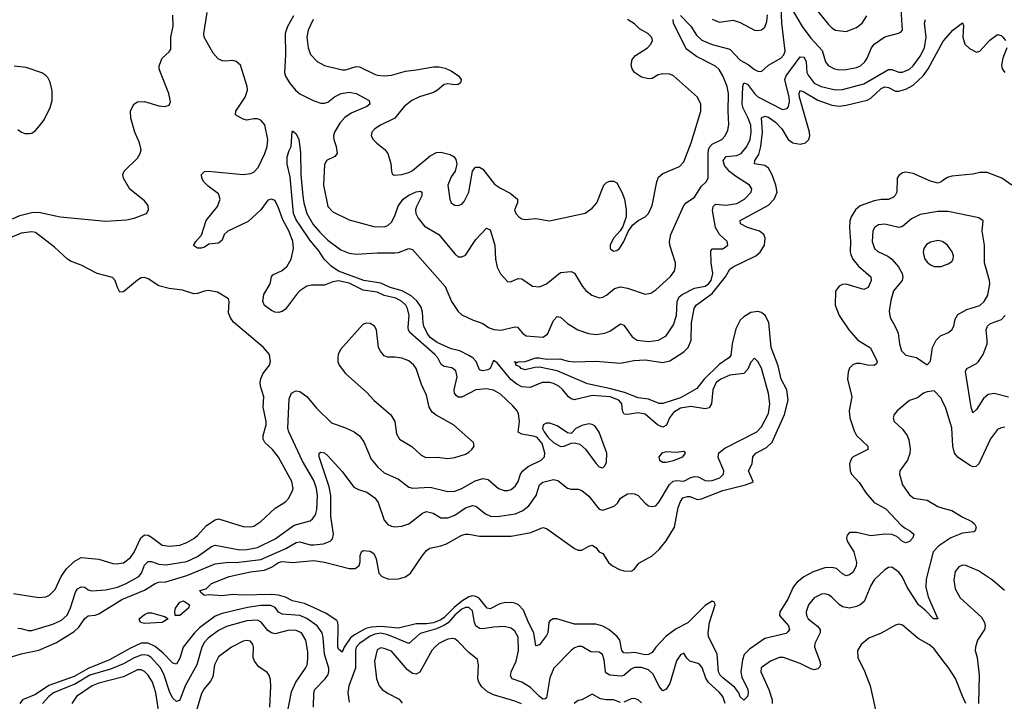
# Model space of a CAD drawing. Header units: inches. Extents: x 1682530 to 1839546, y 640742 to 791647.
# Tile 691 of 923: x 1804761 to 1810348, y 675262 to 679129. Entities that reach past the tile are written whole.
import ezdxf

# ---------------------------------------------------------------- set-up
doc = ezdxf.new("R2010")
doc.units = ezdxf.units.IN
doc.header["$MEASUREMENT"] = 0
doc.layers.add('B8607', color=7, linetype='Continuous')
doc.layers.add('B8617', color=7, linetype='Continuous')

msp = doc.modelspace()

# ---------------------------------------------------------------- linework, layer by layer
at = {"layer": 'B8607', "color": 5}
for points, elevation in [([(1808510, 679152.7), (1808570, 679091.3), (1808601.8, 679041.8), (1808632.4, 679012.4), (1808690, 678987.3), (1808790, 678961.3), (1808850, 678899.5), (1808894.6, 678874.6), (1808930, 678847.1), (1808950, 678836.9), (1808970, 678834.3), (1809009.4, 678870.6), (1809079.8, 678910), (1809096.9, 678930), (1809104.5, 678950), (1809085.3, 679110), (1809080.9, 679199.1)], 460), ([(1809152.7, 679172.7), (1809201.8, 679090), (1809250, 679023.8), (1809314.9, 678954.9), (1809333.4, 678890), (1809349.2, 678869.2), (1809384.9, 678850), (1809410, 678845.1), (1809450, 678846), (1809510, 678856.8), (1809532.4, 678867.6), (1809556.8, 678890), (1809569.8, 678910), (1809594, 678970), (1809609.9, 678990.1), (1809670, 679031.8), (1809748.3, 679051.7), (1809761.2, 679058.8), (1809769.5, 679070), (1809763.4, 679190)], 460), ([(1809247.3, 679230), (1809350, 679100.9), (1809370, 679082), (1809390.2, 679070.2), (1809450, 679062.4), (1809510, 679084.7), (1809542.2, 679110), (1809568.7, 679150)], 480), ([(1804510, 675451.8), (1804770, 675532.3), (1804870, 675552.5), (1804970, 675596.8), (1805070, 675657.4), (1805097.3, 675682.7), (1805130, 675732.9), (1805150, 675747.1), (1805190, 675751.8), (1805210, 675758.9), (1805340.2, 675839.8), (1805470, 675892.8), (1805530, 675931.5), (1805550, 675938.5), (1805590, 675940.3), (1805710, 675975.3), (1805870, 676043), (1805948, 676052), (1805990, 676050.4), (1806130, 676066.3), (1806271.7, 676128.3), (1806330, 676162.6), (1806350, 676167.9), (1806410, 676150.6), (1806430.4, 676149.6), (1806484.8, 676155.2), (1806522, 676170), (1806535.2, 676184.8), (1806541.6, 676210), (1806526.5, 676310), (1806526.5, 676430), (1806518.1, 676478.1), (1806461.1, 676650), (1806459.5, 676670), (1806470, 676676), (1806490, 676671.2), (1806510, 676654.3), (1806590, 676566), (1806657.7, 676477.7), (1806683.5, 676463.5), (1806730, 676448.1), (1806776.7, 676416.7), (1806794.4, 676390), (1806829.6, 676289.6), (1806850, 676265.2), (1806870, 676255.5), (1806890, 676252.7), (1806930, 676255.5), (1806970, 676269.2), (1807046.9, 676330), (1807070, 676339.7), (1807106.4, 676330), (1807150, 676303.2), (1807190, 676302.5), (1807230, 676319), (1807290, 676360.1), (1807330, 676373.9), (1807350, 676368.6), (1807405, 676325), (1807433, 676313), (1807470, 676310.1), (1807574.2, 676325.8), (1807616.2, 676343.8), (1807650, 676371.8), (1807691, 676430), (1807710, 676491.2), (1807730, 676504.8), (1807790, 676520.2), (1807814.3, 676514.3), (1807870, 676471.6), (1807890, 676466), (1807930, 676465.8), (1807950, 676458.8), (1807990, 676426.7), (1808050, 676352.1), (1808070, 676346.5), (1808135.1, 676370), (1808153.8, 676386.2), (1808170, 676414.6), (1808210, 676438.3), (1808230, 676442), (1808250, 676439.5), (1808270, 676430.4), (1808310, 676386), (1808330, 676371), (1808350, 676367.3), (1808370, 676371), (1808390, 676394), (1808447.5, 676492.5), (1808469.2, 676510.8), (1808490, 676514.1), (1808530, 676511.1), (1808570, 676532.5), (1808590, 676537.7), (1808610, 676534.8), (1808650, 676515), (1808670, 676512.2), (1808690, 676514.6), (1808732.9, 676530), (1808754.4, 676550), (1808757, 676570), (1808725.2, 676645.2), (1808729, 676671), (1808761.5, 676698.5), (1808944.5, 676790), (1808970, 676818.5), (1809010, 676894.4), (1809017.9, 676950), (1809010, 677009.3), (1808970, 677151.5), (1808950, 677189.7), (1808930, 677209.5), (1808910, 677186.6), (1808893.3, 677146.7), (1808870, 677122.4), (1808790, 677113.1), (1808739, 677090), (1808713.2, 677070), (1808695, 677030), (1808686.6, 676950), (1808672.8, 676927.2), (1808650, 676920.9), (1808570, 676935), (1808510, 676925.6), (1808470, 676900.6), (1808448.7, 676871.3), (1808431.7, 676828.3), (1808410, 676817.5), (1808379.8, 676830), (1808310, 676890.5), (1808270, 676899.3), (1808210, 676889.8), (1808191.8, 676891.8), (1808182.2, 676910), (1808177.2, 676950), (1808170, 676959.4), (1808160.2, 676970), (1808110.7, 676989.3), (1808010, 676996.4), (1807910, 676973.2), (1807890, 676979), (1807875.3, 676990), (1807843.8, 677030), (1807820.3, 677050), (1807790, 677066), (1807770, 677070.8), (1807726, 677070), (1807658, 677042), (1807610, 677047), (1807581.1, 677061.1), (1807547.4, 677087.4), (1807470, 677182.6), (1807450, 677196), (1807430.3, 677150), (1807418.1, 677141.9), (1807390, 677136.8), (1807370, 677143.5), (1807350.6, 677190), (1807331.5, 677210), (1807310, 677224), (1807258.1, 677250), (1807210, 677262.4), (1807130, 677296.8), (1807090, 677325.4), (1807072.3, 677350), (1807055.2, 677390), (1807049.9, 677410), (1807046.2, 677470), (1807038.3, 677498.3), (1807014.3, 677534.3), (1806982.5, 677562.5), (1806930.9, 677590.9), (1806863.2, 677610), (1806810, 677634.3), (1806714, 677650), (1806570, 677702.5), (1806528.6, 677730), (1806489.7, 677769.7), (1806458.4, 677818.4), (1806410, 677875.9), (1806350, 677963.2), (1806330, 677993.3), (1806314.4, 678030), (1806296.8, 678236.8), (1806278.4, 678310), (1806279.7, 678350), (1806290, 678386.8), (1806302.4, 678410), (1806306.3, 678493.7), (1806310, 678498), (1806330, 678481), (1806345.5, 678450), (1806355.4, 678375.4), (1806357, 678250), (1806367.4, 678127.4), (1806373.2, 678090), (1806391.1, 678030), (1806427.3, 677967.3), (1806463.3, 677923.3), (1806510, 677877.6), (1806583.5, 677823.5), (1806630, 677804.1), (1806670, 677799), (1806790, 677806), (1806890, 677805.5), (1806911.1, 677808.9), (1806968.7, 677831.3), (1806990, 677826), (1807175.8, 677615.8), (1807212.1, 677530), (1807250, 677474.3), (1807270, 677453.8), (1807330, 677425.5), (1807390, 677405.5), (1807422.1, 677382.1), (1807451.6, 677371.6), (1807493.1, 677366.9), (1807570, 677386.7), (1807585.1, 677385.1), (1807614.9, 677350), (1807635.1, 677335.1), (1807730, 677327.5), (1807755.5, 677344.5), (1807790, 677423.2), (1807810, 677445.8), (1807830, 677442), (1807870, 677406), (1807928.2, 677370), (1807989.3, 677349.3), (1808030, 677343.5), (1808080.9, 677350), (1808110, 677362.9), (1808170, 677403.1), (1808190, 677395.5), (1808235.5, 677330), (1808265.3, 677310), (1808330, 677304.2), (1808386.6, 677310), (1808430, 677334.9), (1808470, 677397.4), (1808488.1, 677450), (1808492.6, 677530), (1808503.1, 677556.9), (1808519.2, 677570), (1808590, 677606.5), (1808650, 677617.5), (1808670, 677630.1), (1808685.4, 677650), (1808694.9, 677690), (1808683.9, 677750), (1808682.3, 677817.7), (1808691.8, 677828.2), (1808750, 677829.2), (1808778.9, 677850), (1808775.4, 677870), (1808731, 677911), (1808709.2, 677949.2), (1808692.8, 678047.2), (1808695.3, 678070), (1808710, 678083), (1808770, 678076.2), (1808830, 678086.6), (1808874.6, 678110), (1808911, 678150), (1808915.4, 678170), (1808902, 678190), (1808821.9, 678241.9), (1808788.6, 678268.6), (1808760.9, 678300.9), (1808751.8, 678330), (1808770, 678352.1), (1808830, 678359.1), (1808854.1, 678370), (1808886.9, 678410), (1808905.6, 678450), (1808911.5, 678490), (1808909, 678530), (1808895.2, 678570), (1808866.1, 678626.1), (1808859.9, 678650), (1808864.2, 678750), (1808869.9, 678770.1), (1808890, 678763.2), (1808930.1, 678710.1), (1808950, 678692), (1809090, 678618.6), (1809115, 678625), (1809123.4, 678636.6), (1809130, 678664.7), (1809127.5, 678690), (1809101.7, 678790), (1809109.3, 678810), (1809190, 678918.2), (1809210, 678916.5), (1809214.1, 678910), (1809222.8, 678890), (1809228.2, 678830), (1809234.1, 678814.1), (1809270, 678768.9), (1809308.5, 678750), (1809390, 678731.6), (1809430, 678732.9), (1809550, 678764.9), (1809690, 678846), (1809710, 678846.8), (1809750, 678830.9), (1809770, 678830.9), (1809810, 678848), (1809830, 678866.2), (1809870, 678921.6), (1809895.2, 678970), (1809904.9, 679030), (1809895.2, 679110), (1809901.4, 679130)], 440), ([(1804720.1, 677999.9), (1804762, 678018), (1804830, 678034.8), (1804870, 678036.3), (1804990, 678010.9), (1805250, 677985.5), (1805366.7, 677993.3), (1805410, 678003.1), (1805481.2, 678030), (1805492.7, 678050), (1805490, 678074), (1805470, 678101.2), (1805386.8, 678166.8), (1805349.7, 678230), (1805346.9, 678250), (1805354.3, 678270), (1805430, 678342.4), (1805444.7, 678370), (1805449.8, 678390), (1805440.7, 678430), (1805414.2, 678490), (1805390.9, 678570), (1805389.9, 678610.1), (1805409.7, 678650), (1805430, 678662.6), (1805470, 678664.9), (1805550, 678641.1), (1805584.5, 678635.5), (1805610, 678644), (1805617.7, 678662.3), (1805608.3, 678710), (1805559.5, 678830), (1805552.7, 678850), (1805552.9, 678867.1), (1805569, 678910), (1805610, 678946), (1805618, 678962), (1805618.4, 679030), (1805631.5, 679091.5), (1805630, 679155.3)], 480), ([(1804750, 675676.9), (1804770, 675675.9), (1804810, 675663.2), (1804830, 675664), (1804950, 675699.5), (1804998.2, 675721.8), (1805030, 675751.3), (1805050, 675792.8), (1805078.5, 675881.5), (1805090, 675899.4), (1805110, 675911.6), (1805130, 675910.2), (1805150, 675895.6), (1805170, 675888.5), (1805250, 675895.4), (1805315.4, 675910), (1805365.8, 675930), (1805436.8, 675970), (1805452.6, 675990), (1805470, 676035.2), (1805490, 676055.5), (1805510, 676055.9), (1805550, 676040.4), (1805590, 676036.6), (1805710, 676055), (1805770, 676083.1), (1805850, 676141), (1805870, 676148.4), (1806010, 676121), (1806050, 676123.6), (1806110, 676135.1), (1806210, 676183.1), (1806318.6, 676261.4), (1806410, 676286.7), (1806423.4, 676296.6), (1806439.2, 676320.8), (1806447.7, 676350), (1806451.9, 676430), (1806445.5, 676470), (1806430, 676515.4), (1806365.2, 676625.2), (1806287.5, 676790), (1806281.9, 676810), (1806290, 676978), (1806304.2, 677010), (1806319.7, 677020.3), (1806330, 677023.7), (1806350, 677019.5), (1806390, 676992.2), (1806445.5, 676925.5), (1806530, 676841.1), (1806610, 676813.8), (1806658.4, 676790), (1806688.6, 676768.6), (1806714.1, 676734.1), (1806755.9, 676635.9), (1806792.8, 676590), (1806830, 676558.6), (1806910, 676522.2), (1806970, 676478), (1806990, 676472), (1807090, 676477), (1807190, 676452.9), (1807230, 676453.5), (1807270, 676468.8), (1807346.4, 676513.6), (1807390, 676525.9), (1807420.1, 676520.1), (1807477.1, 676470), (1807510, 676458.8), (1807530, 676458.2), (1807550, 676464.5), (1807575.3, 676484.7), (1807590, 676508.7), (1807603.7, 676550), (1807615.5, 676570), (1807646.4, 676593.6), (1807720.3, 676630), (1807738.4, 676650), (1807741.1, 676670), (1807725.4, 676725.4), (1807698, 676758), (1807684.5, 676764.5), (1807610, 676777.4), (1807588.8, 676788.8), (1807597.3, 676850), (1807592.2, 676892.2), (1807583.6, 676910), (1807559.1, 676939.1), (1807490, 677005.2), (1807450, 677027.2), (1807410, 677035), (1807350, 677028.5), (1807270, 676986.7), (1807250, 676987.5), (1807237.2, 676997.2), (1807227.5, 677010), (1807225.9, 677030), (1807243.4, 677103.4), (1807236.2, 677136.2), (1807213.7, 677153.7), (1807170, 677161.1), (1807152.3, 677172.3), (1807133, 677210), (1807116.5, 677230), (1806975, 677355), (1806967.4, 677367.4), (1806965, 677385), (1806971.9, 677450), (1806962.5, 677490), (1806951.4, 677510), (1806930, 677529.9), (1806896, 677550), (1806830, 677564), (1806790, 677582.4), (1806710, 677594.2), (1806630, 677635.2), (1806570, 677646.8), (1806537.7, 677642.3), (1806490, 677622.8), (1806417.2, 677622.8), (1806390, 677616.8), (1806351.5, 677590), (1806331.4, 677570), (1806270, 677486.3), (1806250, 677473), (1806230, 677468.2), (1806209.8, 677469.8), (1806190, 677478.7), (1806150, 677508), (1806141.4, 677530), (1806146, 677570), (1806182.9, 677630), (1806190, 677670.6), (1806197.6, 677682.4), (1806250, 677705.4), (1806278.9, 677730), (1806302.3, 677770), (1806315.6, 677830), (1806311.7, 677870), (1806290, 677926.9), (1806254.4, 677994.4), (1806230, 678062), (1806210, 678100.7), (1806204.2, 678104.2), (1806190, 678111.2), (1806170, 678104.2), (1806130.3, 678050), (1806056.7, 677983.3), (1805942, 677930), (1805921, 677910), (1805910, 677878), (1805890, 677862), (1805834.6, 677854.6), (1805810, 677839), (1805790, 677833.2), (1805770, 677833.2), (1805747.5, 677847.5), (1805760.9, 677870), (1805793.3, 677906.7), (1805819.2, 677990), (1805884.5, 678070), (1805899.3, 678110), (1805890, 678141.6), (1805830, 678184), (1805806, 678210), (1805794.5, 678230), (1805792.7, 678250), (1805810, 678267.3), (1805829.7, 678270.3), (1806030, 678251.1), (1806070, 678255.6), (1806090, 678264.7), (1806114.5, 678290), (1806151.2, 678370), (1806164.8, 678410), (1806169.8, 678450), (1806151.7, 678531.7), (1806130, 678559.7), (1806110, 678567.2), (1806090, 678567.2), (1806050, 678558.5), (1806030, 678563.9), (1805986.6, 678590), (1805987.8, 678610), (1806039.8, 678690), (1806053.6, 678730), (1806051.4, 678750), (1806014, 678870), (1805990, 678892.2), (1805970, 678897), (1805926.9, 678893.1), (1805910, 678895.8), (1805887.3, 678907.3), (1805859.3, 678939.3), (1805808.5, 679030), (1805806.7, 679050), (1805824.5, 679170)], 460), ([(1806315.3, 679150), (1806280.1, 679090), (1806266.7, 679050), (1806269.6, 678930.4), (1806264.4, 678830), (1806270, 678808.5), (1806292.3, 678770), (1806326, 678730), (1806350, 678709.2), (1806426.4, 678670), (1806470, 678655.4), (1806490, 678654.7), (1806510, 678661.6), (1806548.1, 678691.9), (1806585.1, 678710), (1806630, 678717.3), (1806670.6, 678710), (1806744, 678670), (1806747.7, 678650), (1806730, 678636.2), (1806641.1, 678598.9), (1806605.4, 678574.6), (1806578.3, 678541.7), (1806546.8, 678490), (1806541.8, 678470), (1806543.8, 678450), (1806556.6, 678410), (1806562.6, 678370), (1806550, 678353.6), (1806502, 678330), (1806490, 678306), (1806484.9, 678190), (1806510.2, 678070), (1806538.4, 678038.4), (1806630, 677993), (1806770, 677955.3), (1806830, 677953.6), (1806850, 677961.3), (1806870, 677979.6), (1806890, 678015.3), (1806909.6, 678070.4), (1806937.7, 678110), (1806970, 678132.7), (1807010, 678152.1), (1807035.5, 678155.5), (1807043, 678150), (1807042.2, 678130), (1807012.3, 678070), (1807007.5, 678050), (1807009.1, 678030), (1807023.1, 678003.1), (1807058.1, 677958.1), (1807139.6, 677910), (1807230, 677800.4), (1807250, 677783.8), (1807270, 677783.8), (1807290, 677794), (1807350, 677881.5), (1807410, 677946.4), (1807430, 677936.3), (1807456.9, 677850), (1807461.3, 677770), (1807470, 677724.9), (1807490, 677687), (1807530, 677642.4), (1807550, 677643.7), (1807590, 677660.3), (1807610, 677658.9), (1807670, 677617.6), (1807710, 677614), (1807750, 677630.4), (1807830, 677694.4), (1807890, 677700.4), (1807910, 677690.5), (1807955.1, 677615.1), (1807973.5, 677593.5), (1808007.1, 677567.1), (1808050, 677551.3), (1808070, 677555.5), (1808090, 677567.1), (1808136.7, 677603.3), (1808170, 677613.1), (1808210, 677606.3), (1808310, 677572.6), (1808342.5, 677577.5), (1808370, 677596.9), (1808452.8, 677670), (1808477.3, 677702.7), (1808483.1, 677730), (1808481.7, 677750), (1808449.6, 677850), (1808448, 677870), (1808456, 677910), (1808530, 678075.3), (1808543.5, 678090), (1808590, 678122.4), (1808630, 678184.7), (1808656.2, 678210), (1808667.3, 678230), (1808667.4, 678370), (1808668.6, 678390), (1808675.1, 678404.9), (1808690, 678421.9), (1808745.6, 678450), (1808764.8, 678470), (1808778.3, 678501.7), (1808785.7, 678534.3), (1808780.4, 678610), (1808783.8, 678710), (1808774.9, 678750), (1808750, 678810.8), (1808730, 678847.1), (1808710, 678866), (1808600.6, 678920.6), (1808543, 678963), (1808471.3, 679110), (1808469.7, 679130.3)], 460), ([(1806426, 679130), (1806397.6, 679070), (1806390.9, 679030), (1806397.4, 678970), (1806412.2, 678932.2), (1806450, 678891.7), (1806490, 678869.1), (1806590, 678844.2), (1806610, 678845), (1806670, 678862.8), (1806690, 678861.2), (1806770, 678821.5), (1806790, 678814.3), (1806829.5, 678809.5), (1806870, 678814.8), (1806950, 678837.7), (1807010, 678843.5), (1807110, 678862), (1807141, 678861), (1807174.8, 678854.8), (1807210, 678838.6), (1807250.6, 678810), (1807266, 678790), (1807261.6, 678770), (1807250, 678761.3), (1807230, 678758.7), (1807190, 678765.2), (1807170, 678761.5), (1807131.8, 678728.2), (1807110, 678715.9), (1807030, 678691), (1806986, 678670), (1806942.8, 678637.2), (1806890, 678569.8), (1806808.9, 678530), (1806776.5, 678510), (1806758.9, 678490), (1806756, 678470), (1806767.4, 678450), (1806787.8, 678427.8), (1806832.5, 678392.5), (1806849.4, 678369.4), (1806867.8, 678312.2), (1806870.3, 678270.3), (1806875.2, 678255.2), (1806886.9, 678246.9), (1806930, 678250.3), (1806970, 678262.4), (1806990, 678274.2), (1807090, 678356.6), (1807125.4, 678374.6), (1807150, 678377.4), (1807204.3, 678364.3), (1807226, 678350), (1807236.1, 678336.1), (1807240.7, 678310), (1807231.7, 678270), (1807210, 678237), (1807191.4, 678190), (1807202.3, 678110), (1807210.2, 678090.2), (1807221.5, 678081.5), (1807230, 678076), (1807250, 678074.6), (1807270, 678082.6), (1807282.5, 678097.5), (1807309.8, 678150.2), (1807331, 678269), (1807348.4, 678291.6), (1807370, 678292.2), (1807390, 678281.5), (1807455.8, 678195.8), (1807490, 678172.4), (1807544.6, 678144.6), (1807585.7, 678110), (1807586, 678090), (1807568.9, 678050), (1807575.8, 678030), (1807593, 678010), (1807610, 677999.5), (1807630, 677994.9), (1807690, 678001.5), (1807767.8, 677987.8), (1807970, 678031.6), (1808010, 678060.3), (1808035.8, 678090), (1808075.1, 678190), (1808090, 678204.9), (1808107.6, 678212.4), (1808130, 678213.4), (1808150, 678204), (1808178.3, 678150), (1808192.4, 678110), (1808202, 678050), (1808202.6, 678010), (1808183.9, 677956.1), (1808168.8, 677931.2), (1808130, 677889.2), (1808110.7, 677850), (1808110.8, 677830), (1808130, 677816.3), (1808150, 677820.5), (1808165.2, 677830), (1808190, 677871.3), (1808212.9, 677927.1), (1808237.4, 677962.6), (1808270.8, 677989.2), (1808310, 678010.3), (1808330, 678030.4), (1808350, 678074), (1808375.8, 678210), (1808384.9, 678235.1), (1808410, 678257.3), (1808504.8, 678295.2), (1808530, 678321.6), (1808570.6, 678430), (1808626.9, 678610), (1808625.1, 678650), (1808606.3, 678690), (1808470.5, 678810.5), (1808450, 678819.4), (1808410, 678822), (1808383.7, 678816.3), (1808350, 678796), (1808330, 678792.9), (1808290, 678802.3), (1808249.7, 678830), (1808236.8, 678850), (1808230.8, 678870), (1808237.3, 678902.7), (1808255.1, 678924.9), (1808323.5, 678970), (1808342.6, 678990), (1808351.5, 679010), (1808348, 679028), (1808324.5, 679050), (1808277.7, 679077.7), (1808250, 679104.7), (1808209.3, 679129.3)], 480), ([(1808691, 679131), (1808730, 679114.9), (1808810, 679126.5), (1808850, 679112.6), (1808930, 679070.3), (1808950, 679067.2), (1808970, 679072.2), (1808990, 679086), (1809001.1, 679118.9), (1809003.7, 679156.3)], 480), ([(1810000, 678215.8), (1809990, 678208.8), (1809970, 678202.2), (1809930, 678212), (1809830, 678256.1), (1809790, 678263.5), (1809770, 678259.7), (1809750, 678245.6), (1809740.8, 678230), (1809738.7, 678150), (1809729, 678131), (1809718.5, 678121.5), (1809690, 678108.6), (1809650, 678109.2), (1809610, 678101.9), (1809530, 678072.5), (1809503.2, 678050), (1809478.4, 678010), (1809471.7, 677988.3), (1809469.1, 677950), (1809474.6, 677870), (1809472.4, 677812.4), (1809476.4, 677796.4), (1809488.8, 677770), (1809520.4, 677730), (1809590.1, 677670.1), (1809592.7, 677650), (1809574.8, 677610), (1809550, 677599.2), (1809450, 677627.7), (1809430, 677626.5), (1809410, 677616.8), (1809390.2, 677589.8), (1809388.8, 677510), (1809410.2, 677450), (1809466.6, 677370), (1809515.9, 677310), (1809588, 677268), (1809625.8, 677190), (1809622.5, 677177.5), (1809610, 677167.5), (1809570.8, 677169.2), (1809530, 677178), (1809510, 677178.5), (1809490, 677172.9), (1809470, 677152.4), (1809462.8, 677130), (1809458.9, 677090), (1809482.5, 676990), (1809466.9, 676910), (1809471.4, 676870), (1809496, 676796), (1809509.4, 676770), (1809573.7, 676710), (1809573.8, 676706.2), (1809572.7, 676690), (1809490.3, 676650), (1809481.2, 676638.8), (1809470.2, 676610), (1809472.8, 676570), (1809480.2, 676550), (1809523.7, 676503.7), (1809563.3, 676443.3), (1809609.6, 676389.6), (1809675, 676355), (1809762.4, 676262.4), (1809784.5, 676244.5), (1809812.7, 676230), (1809835.3, 676210), (1809828.5, 676190), (1809810, 676169.7), (1809790, 676160.4), (1809770, 676168.9), (1809737.8, 676197.8), (1809710, 676208.5), (1809670, 676211.1), (1809590, 676200.5), (1809510, 676219.1), (1809470, 676219.1), (1809456.1, 676203.9), (1809452.8, 676190), (1809456.9, 676170), (1809493.7, 676110), (1809509.4, 676050), (1809508.1, 676030), (1809490, 675995.8), (1809470, 675979.8), (1809450, 675973.8), (1809430, 675985.3), (1809395.9, 676015.9), (1809370, 676022.1), (1809330, 676020.1), (1809263.1, 675996.9), (1809210, 675967.5), (1809170, 675936), (1809150.1, 675910), (1809118.8, 675841.2), (1809075, 675770), (1809072.4, 675750), (1809123.6, 675690), (1809128.9, 675670), (1809121.8, 675658.2), (1809110, 675647.9), (1808990, 675618.8), (1808902.1, 675557.9), (1808872.6, 675527.4), (1808863.2, 675496.8), (1808852.8, 675430), (1808858.8, 675398.8), (1808893.4, 675330), (1808895.5, 675310), (1808890, 675289.7), (1808870, 675269.7), (1808850, 675288), (1808841.3, 675310), (1808819.8, 675339.8), (1808750, 675395.5), (1808736.1, 675410), (1808726.8, 675430), (1808719.2, 675530), (1808668.6, 675630), (1808667, 675650), (1808674.6, 675710), (1808707.8, 675810), (1808704.1, 675824.1), (1808690, 675829.6), (1808650, 675806.6), (1808553, 675707), (1808485.7, 675674.3), (1808428.8, 675631.2), (1808371.3, 675570), (1808350, 675539.5), (1808330, 675527), (1808310, 675525.8), (1808250, 675539), (1808210, 675534.7), (1808190, 675538), (1808178.4, 675550), (1808166.9, 675610), (1808150.4, 675630), (1808103.4, 675670), (1808070, 675689.3), (1808030, 675699.3), (1807910, 675700.3), (1807809.6, 675730.4), (1807789, 675731), (1807770, 675718.9), (1807764.5, 675710), (1807757, 675650), (1807750, 675636), (1807710, 675582), (1807690, 675577.2), (1807678.3, 675650), (1807648.7, 675708.7), (1807620.1, 675780.1), (1807591.6, 675810), (1807570, 675819.4), (1807550, 675822.1), (1807510, 675820.6), (1807485.5, 675814.5), (1807430, 675787), (1807413.2, 675790), (1807367.4, 675847.4), (1807350, 675856.7), (1807330, 675859.7), (1807310, 675854.8), (1807269.5, 675830.5), (1807225.7, 675794.3), (1807170, 675738.6), (1807150, 675724.7), (1807110, 675707.3), (1807070, 675701.4), (1807010, 675701.7), (1806910, 675677.8), (1806810, 675687.1), (1806757.2, 675682.8), (1806725.1, 675674.9), (1806660.1, 675639.9), (1806638.5, 675621.5), (1806602.3, 675570), (1806590, 675541.6), (1806570, 675558.4), (1806566.7, 675570), (1806568.2, 675690), (1806566.3, 675710), (1806560, 675720), (1806501, 675761), (1806433, 675793), (1806376.4, 675816.4), (1806310, 675832.8), (1806270, 675852.8), (1806230, 675864), (1806190, 675867.9), (1806024.7, 675864.7), (1805970, 675867.8), (1805910, 675859.8), (1805833.7, 675866.3), (1805810, 675862), (1805790, 675878), (1805784, 675890), (1805819.3, 675900.7), (1805850, 675930.3), (1805949.4, 675970), (1806070, 675996.8), (1806150, 676007), (1806190, 676023.3), (1806230, 676049.6), (1806250, 676055.8), (1806310, 676050.6), (1806430, 676060.8), (1806490, 676051.5), (1806630, 676015.5), (1806664.4, 676015.6), (1806688, 676032), (1806693.5, 676053.5), (1806694, 676090), (1806700.9, 676110), (1806710, 676118), (1806750, 676114), (1806770, 676100.5), (1806784.2, 676070), (1806799.1, 675990), (1806816, 675970), (1806855, 675955), (1806910, 675956.4), (1806950, 675968.3), (1806978.4, 675990), (1807046.6, 676090), (1807070, 676118.3), (1807088.3, 676131.7), (1807150, 676144), (1807183.6, 676156.4), (1807270, 676204.7), (1807290, 676211.1), (1807310, 676211), (1807370, 676199.1), (1807550, 676199.3), (1807660.9, 676219.1), (1807730, 676247.6), (1807750, 676242.3), (1807910, 676128.3), (1807930, 676119.7), (1807950, 676119.2), (1807990, 676142), (1808010, 676148.2), (1808030, 676135.5), (1808050, 676110.7), (1808070, 676101), (1808102, 676050), (1808125.3, 676030), (1808164.4, 676010), (1808190, 676002.6), (1808230, 676001.3), (1808246.9, 676010), (1808273.7, 676046.3), (1808350, 676087.3), (1808390, 676123.8), (1808430, 676172.5), (1808476, 676250), (1808497.9, 676362.1), (1808510, 676396.5), (1808524.3, 676415.7), (1808550, 676424.8), (1808564.4, 676424.4), (1808607.2, 676407.2), (1808630, 676410.1), (1808750, 676458), (1808879.5, 676490), (1808916.1, 676503.9), (1808923.5, 676510), (1808897.4, 676570), (1808917.3, 676610), (1808921.8, 676650), (1808937.6, 676670), (1808997.7, 676702.3), (1809030, 676732.7), (1809100.3, 676890), (1809121.1, 676970), (1809114.3, 677030), (1809082.5, 677090), (1809065.7, 677165.7), (1809026, 677270), (1809012, 677412), (1808991.2, 677450), (1808970, 677467.4), (1808950, 677474.3), (1808910, 677467), (1808870, 677443.7), (1808850, 677424.1), (1808825.4, 677374.6), (1808804.6, 677290), (1808795.4, 677224.6), (1808784, 677210), (1808730, 677173.6), (1808645.3, 677090), (1808603, 677037), (1808510, 676983.9), (1808410, 676952.2), (1808390, 676952), (1808330, 676976.4), (1808270, 676983.7), (1808193.3, 677013.3), (1808115, 677035), (1807983.3, 677063.3), (1807810, 677136.9), (1807710, 677157.6), (1807683.7, 677156.3), (1807630, 677142.3), (1807606.9, 677150), (1807599.1, 677159.1), (1807576, 677170), (1807578, 677178), (1807569.4, 677190), (1807583.6, 677183.6), (1807592, 677188), (1807630, 677190.2), (1807689.5, 677210), (1807709.4, 677210.6), (1807750, 677202.3), (1807825.9, 677205.9), (1807872.5, 677192.5), (1807910, 677187.6), (1808030, 677192.5), (1808170, 677181.1), (1808245.1, 677194.9), (1808310, 677198.8), (1808410, 677184.2), (1808450, 677194.4), (1808530, 677243.9), (1808554, 677270), (1808570.5, 677310), (1808572.6, 677410), (1808588.1, 677490), (1808600.4, 677510), (1808690, 677575.7), (1808766.4, 677670), (1808790, 677713.1), (1808810, 677727.5), (1808938.2, 677790), (1808962.9, 677810), (1808987.6, 677850), (1808991.2, 677890), (1808983.2, 677910), (1808958, 677930), (1808890, 677950.4), (1808850.9, 677970), (1808848.3, 677990), (1809010, 678077.2), (1809042.6, 678110), (1809058.5, 678150), (1809052.3, 678190), (1809030, 678248.9), (1809010, 678286.2), (1808990, 678301.1), (1808931.2, 678311.2), (1808932.5, 678330), (1808955.4, 678364.6), (1808967, 678410), (1808976.3, 678490), (1808970, 678571.5), (1808990, 678581.2), (1809010, 678575.4), (1809050, 678546.7), (1809086.5, 678510), (1809122.2, 678450), (1809147.2, 678430), (1809190, 678422), (1809220.5, 678430), (1809238.1, 678450), (1809243.8, 678470), (1809242.4, 678490), (1809186.3, 678690), (1809184.5, 678710), (1809190, 678726.5), (1809210, 678719.5), (1809290, 678673.2), (1809370, 678644.3), (1809410, 678638.8), (1809450, 678643.1), (1809570, 678672.7), (1809590, 678684.6), (1809650, 678739.4), (1809670, 678747.6), (1809690, 678744), (1809730, 678723.3), (1809750, 678723.3), (1809790, 678734.6), (1809830, 678756.5), (1809887.4, 678810), (1809915.5, 678850), (1810000, 679002.9)], 420), ([(1804750, 678506.8), (1804771.3, 678490), (1804790, 678483.8), (1804817.2, 678482.8), (1804830, 678485.5), (1804850, 678500.5), (1804873.9, 678526.1), (1804899.3, 678560.7), (1804934.7, 678630), (1804945.7, 678670), (1804946.1, 678726.1), (1804934.3, 678774.3), (1804920.1, 678800.1), (1804910, 678812), (1804886.5, 678826.5), (1804797.4, 678857.4), (1804730, 678865.1)], 520), ([(1810000, 678040.8), (1809970, 678041.4), (1809870, 678024.5), (1809821.4, 677998.6), (1809770, 677956), (1809750, 677949.7), (1809670, 677968.8), (1809634.7, 677965.3), (1809612, 677950), (1809602.4, 677930), (1809598.5, 677870), (1809611.6, 677831.6), (1809630, 677813.8), (1809687.4, 677787.4), (1809709.5, 677769.5), (1809747.3, 677727.3), (1809767.5, 677690), (1809771.5, 677670), (1809769.2, 677650), (1809719.6, 677590), (1809704.4, 677535.6), (1809694.5, 677474.5), (1809700.2, 677440.2), (1809729.4, 677389.4), (1809745.2, 677350), (1809752.6, 677290), (1809764.7, 677250), (1809790, 677225), (1809850, 677213.1), (1809910, 677170.7), (1809930, 677191.3), (1809940.9, 677270), (1809961, 677310), (1809985.2, 677334.8), (1810000, 677341.1)], 440), ([(1804726.9, 675873.1), (1804870, 675851.5), (1804910, 675855.3), (1804930, 675864.9), (1804963, 675897), (1804996.6, 675970), (1805027, 676013), (1805070, 676055.6), (1805110, 676078.3), (1805210, 676069), (1805290, 676043.6), (1805310, 676041.6), (1805350, 676048.6), (1805390, 676078.6), (1805410, 676109), (1805448.5, 676190), (1805470, 676207.5), (1805490, 676205.2), (1805510, 676193.5), (1805570, 676148.9), (1805610, 676142.7), (1805670, 676147.3), (1805710, 676163), (1805750, 676185.6), (1805770, 676202), (1805820.8, 676259.2), (1805870, 676292.3), (1805890, 676297.8), (1806030, 676253.2), (1806070, 676251.3), (1806090, 676256.5), (1806130, 676283.2), (1806210, 676358), (1806270, 676394.6), (1806286.8, 676413.2), (1806308, 676452), (1806313.1, 676470), (1806304.4, 676510), (1806230, 676647.1), (1806195, 676690), (1806151.7, 676730), (1806142.9, 676750), (1806143.2, 676770), (1806159.4, 676830), (1806160.2, 676850), (1806143.2, 676930), (1806146.6, 676990), (1806127.5, 677050), (1806126, 677070), (1806128.5, 677091.5), (1806140.3, 677119.7), (1806178.7, 677170), (1806183.6, 677190), (1806178.4, 677230), (1806144.5, 677270), (1805973.6, 677413.6), (1805956.7, 677436.7), (1805946.1, 677466.1), (1805949.7, 677529.7), (1805945.8, 677545.8), (1805883.3, 677583.3), (1805830, 677592.1), (1805810, 677589.8), (1805770, 677575), (1805750, 677573.8), (1805685.1, 677594.9), (1805610, 677604.7), (1805550, 677619.8), (1805490, 677659), (1805470, 677667), (1805450, 677663.8), (1805430, 677651.8), (1805350, 677585.4), (1805330, 677583.6), (1805315.4, 677610), (1805303.5, 677650), (1805287, 677667), (1805201.3, 677690), (1805110, 677736.2), (1805050, 677759.8), (1805030, 677772.4), (1804958.8, 677838.8), (1804850, 677921), (1804830, 677924.7), (1804770, 677917.7), (1804704, 677890)], 480), ([(1810000, 677868.5), (1809998, 677870), (1809970, 677875.8), (1809930, 677866.6), (1809907.2, 677852.8), (1809891.3, 677830), (1809887.1, 677810), (1809895.1, 677775.1), (1809910, 677753.4), (1809930, 677737.8), (1809950, 677728.9), (1809990, 677728.9), (1810000, 677732.4)], 460), ([(1810000, 676960.1), (1809990, 676981.6), (1809950, 677022.7), (1809910, 677018.4), (1809890, 677009.6), (1809855.6, 676984.4), (1809810, 676968.5), (1809740.5, 676910), (1809723, 676890), (1809717.1, 676870), (1809723, 676850), (1809770, 676806.4), (1809796.9, 676770), (1809806, 676746), (1809814.7, 676694.7), (1809812.1, 676667.9), (1809797.8, 676630), (1809755.3, 676570), (1809753.1, 676550), (1809770, 676490.6), (1809810, 676432.7), (1809834.7, 676414.7), (1809910, 676403.2), (1809970, 676366.7), (1810000, 676358.8)], 440), ([(1810000, 676160), (1809976.3, 676143.7), (1809943.5, 676110), (1809905, 675955), (1809902, 675910), (1809915.8, 675855.8), (1809970.2, 675729.8), (1809946.6, 675730), (1809899.2, 675779.2), (1809861.4, 675810), (1809796.7, 675910), (1809768.8, 675970), (1809750, 675994.7), (1809710, 676022.4), (1809690, 676020.5), (1809670, 676008.2), (1809610, 675951), (1809590, 675918.7), (1809552, 675828), (1809530.4, 675810), (1809510, 675800.7), (1809470, 675789.8), (1809430, 675798.4), (1809410, 675811.4), (1809370, 675852.5), (1809350, 675866.8), (1809330, 675872.8), (1809310, 675870.8), (1809270, 675848.7), (1809236.8, 675810), (1809223.5, 675770), (1809225.5, 675750), (1809235.9, 675730), (1809288, 675688), (1809302.2, 675670), (1809303.7, 675650), (1809272.9, 675590), (1809270.1, 675570), (1809301.9, 675490), (1809305.2, 675470), (1809301.4, 675458.6), (1809290, 675446), (1809270, 675441.7), (1809250, 675446.1), (1809190, 675477.3), (1809095.1, 675510), (1809070, 675511.5), (1809022, 675490), (1808967.9, 675452.1), (1808966.4, 675430), (1809012.6, 675330), (1809031.1, 675270), (1809030.2, 675250)], 440), ([(1806427.9, 675230), (1806430.7, 675310), (1806435.8, 675330), (1806495, 675390), (1806509.2, 675410), (1806515.7, 675430), (1806515.5, 675450), (1806490.6, 675530.6), (1806484, 675624), (1806478.1, 675650), (1806449.9, 675690), (1806390, 675732.9), (1806350, 675748.3), (1806250, 675757.3), (1806230, 675768.1), (1806210, 675795), (1806185.4, 675805.4), (1806130, 675805.8), (1806054.4, 675794.4), (1805910, 675760.6), (1805870, 675745), (1805780.8, 675679.2), (1805753, 675650), (1805688.9, 675570), (1805670, 675507.3), (1805650, 675473.7), (1805630, 675478), (1805575.4, 675535.4), (1805530, 675573.8), (1805490, 675592.4), (1805450, 675591.4), (1805390, 675564.5), (1805270, 675497.7), (1805150, 675448.8), (1805070, 675402.4), (1804927.1, 675352.9), (1804850, 675300.9), (1804776.3, 675270), (1804762.1, 675250)], 440), ([(1808764.8, 675250), (1808750.4, 675290), (1808730, 675315), (1808669.5, 675369.5), (1808654.1, 675394.1), (1808633.2, 675453.2), (1808620.5, 675470), (1808610, 675477.6), (1808564.2, 675490), (1808547.4, 675507.4), (1808530, 675536.2), (1808510, 675526), (1808488.8, 675491.2), (1808450, 675362.9), (1808430, 675331.5), (1808410, 675322), (1808390, 675345.6), (1808356.1, 675416.1), (1808330, 675440.7), (1808290, 675454.1), (1808250, 675453.2), (1808230, 675444), (1808190, 675408.7), (1808175.7, 675404.3), (1808110, 675411.1), (1808090, 675422.9), (1808085.9, 675430), (1808077.5, 675497.5), (1808067.5, 675527.5), (1808050, 675541), (1808002.2, 675542.2), (1807950, 675572.4), (1807930, 675573.5), (1807910, 675566), (1807890, 675551.1), (1807791.6, 675450), (1807770, 675396), (1807750, 675282.7), (1807743.1, 675276.9), (1807730, 675275.3), (1807710, 675289), (1807659.9, 675339.9), (1807610, 675371.1), (1807556.3, 675390), (1807545.9, 675405.9), (1807549.1, 675430), (1807578.6, 675490), (1807591.3, 675551.3), (1807590, 675626.6), (1807570, 675660.4), (1807550, 675677.4), (1807510, 675687.5), (1807450, 675683.8), (1807390, 675673.8), (1807370, 675676.2), (1807350, 675690.8), (1807341.1, 675710), (1807330, 675774.8), (1807310, 675794.5), (1807290, 675794.1), (1807270, 675784.1), (1807230, 675750.4), (1807191.6, 675708.4), (1807167.8, 675692.2), (1807126, 675674), (1807033.6, 675646.4), (1806970, 675590.8), (1806850, 675639.8), (1806810, 675649.2), (1806776.6, 675643.4), (1806750, 675630.9), (1806690, 675591.1), (1806671, 675570), (1806666.8, 675550), (1806667.5, 675450), (1806629.1, 675350), (1806624, 675310), (1806630, 675258)], 440), ([(1806278.5, 675190), (1806303.4, 675316.6), (1806328.3, 675371.7), (1806383.7, 675450), (1806391.9, 675470), (1806397, 675503), (1806396.4, 675543.6), (1806385.4, 675610), (1806359.8, 675650), (1806330, 675664.3), (1806290, 675665.6), (1806210, 675645.6), (1806190, 675649.9), (1806170, 675664.5), (1806131.9, 675711.9), (1806110, 675721.7), (1806050, 675718.4), (1805934, 675686), (1805890, 675664), (1805830, 675620.6), (1805810, 675598.5), (1805794.2, 675570), (1805766.4, 675470), (1805700.3, 675350), (1805670, 675268), (1805657.4, 675262.6), (1805650, 675260.4), (1805630, 675280.9), (1805612.5, 675312.5), (1805581.2, 675410), (1805562.1, 675450), (1805507.3, 675510), (1805490, 675521.7), (1805470, 675526.8), (1805450, 675524.7), (1805410, 675509.3), (1805350, 675475.6), (1805276.2, 675443.8), (1805159.6, 675410), (1805078, 675362), (1804952.2, 675310), (1804927.2, 675290), (1804890.1, 675250)], 460), ([(1810000, 675493.8), (1809950, 675559.1), (1809922.7, 675582.7), (1809859.3, 675619.3), (1809770, 675693.6), (1809750, 675699.6), (1809730, 675695.1), (1809650, 675649.8), (1809579.1, 675620.9), (1809535.2, 675584.8), (1809514.9, 675550), (1809516.9, 675510), (1809553.9, 675433.9), (1809587.6, 675350), (1809627.2, 675170)], 460), ([(1806181, 675230), (1806186.1, 675346.1), (1806183.5, 675383.5), (1806176.3, 675410), (1806166.1, 675426.1), (1806118, 675458), (1806093.3, 675490), (1806086.8, 675510), (1806088.1, 675570), (1806084.5, 675584.5), (1806070, 675603.9), (1806050, 675607.9), (1806030, 675603.7), (1805963.7, 675570), (1805890, 675515), (1805866.9, 675470), (1805858, 675402), (1805843.6, 675376.4), (1805807.4, 675332.6), (1805793.4, 675306.6), (1805763.8, 675210)], 480), ([(1807607.9, 675247.9), (1807570, 675263.8), (1807450, 675298.7), (1807416.2, 675316.2), (1807384, 675344), (1807366.6, 675370), (1807360.3, 675390), (1807364.7, 675470), (1807358.9, 675498.9), (1807310, 675538.9), (1807250, 675601), (1807230, 675616.8), (1807218.8, 675618.8), (1807190, 675614.7), (1807170, 675606.2), (1807138.5, 675590), (1807116.2, 675570), (1807100.2, 675550), (1807031.5, 675428.5), (1807010, 675416.4), (1806990, 675420.8), (1806961.5, 675441.5), (1806870, 675546.9), (1806830, 675562.7), (1806810, 675566), (1806790, 675553.8), (1806774.7, 675490), (1806785.2, 675390), (1806800.3, 675350), (1806817.6, 675330), (1806848, 675308), (1806914.4, 675274.4), (1806931.8, 675251.8)], 460), ([(1805551.8, 675190), (1805533, 675310), (1805515.4, 675370), (1805490, 675410.6), (1805470, 675430.5), (1805450, 675441.5), (1805430, 675440.7), (1805350, 675401.3), (1805210, 675364.3), (1805172.5, 675350), (1805083.2, 675290), (1805057.1, 675250)], 480), ([(1808170, 675256.5), (1808130, 675271.3), (1808089.9, 675269.9), (1808057, 675277), (1808010, 675303.5), (1807950, 675271.1), (1807930, 675267.3), (1807906.7, 675250)], 460), ([(1808290, 675253.7), (1808270.5, 675270.5), (1808250, 675277.7), (1808230, 675276.8), (1808190, 675257)], 460)]:
    msp.add_lwpolyline(points, dxfattribs=dict(at, elevation=elevation))
for points, elevation in [([(1806730, 677407.3), (1806710, 677400.9), (1806582, 677258), (1806568, 677230), (1806565.5, 677210), (1806566, 677190), (1806574.4, 677170), (1806610, 677121.3), (1806730, 677013.4), (1806770.6, 676970), (1806867.5, 676887.5), (1806889.1, 676850), (1806899.6, 676779.6), (1806917.1, 676750), (1806986.9, 676706.9), (1807038.9, 676658.9), (1807065.1, 676645.1), (1807130, 676646.5), (1807190, 676640.3), (1807230, 676646), (1807290, 676664.7), (1807310, 676675.3), (1807327.6, 676690), (1807340.7, 676710), (1807336.2, 676730), (1807222.9, 676830), (1807124.6, 676884.6), (1807101.7, 676901.7), (1807084.2, 676930), (1807070, 676999.5), (1807040.3, 677060.3), (1807011.6, 677150), (1806998, 677170), (1806970, 677194.5), (1806930.4, 677209.6), (1806890, 677215.1), (1806850, 677214.3), (1806830, 677222.4), (1806807.6, 677247.6), (1806796.9, 677270), (1806785.1, 677370), (1806775.1, 677390), (1806750, 677405.1)], 480), ([(1807770, 676839.8), (1807750, 676839.7), (1807730.6, 676830), (1807728, 676810), (1807737, 676790), (1807759.4, 676759.4), (1807789.5, 676729.5), (1807830, 676708.6), (1807850, 676710.3), (1807890, 676727.4), (1807910, 676728.7), (1807940.3, 676720.3), (1807972.1, 676692.1), (1808030, 676612.7), (1808050, 676593), (1808070, 676586), (1808081.5, 676598.5), (1808090, 676618), (1808092.4, 676670), (1808050, 676789.4), (1808024.7, 676824.7), (1808010, 676832.6), (1807990, 676835.6), (1807950, 676827.2), (1807917.1, 676810), (1807890, 676780.9), (1807870, 676785.6), (1807810, 676825.6)], 460), ([(1808530, 676679), (1808486.9, 676673.1), (1808430, 676677.7), (1808404.9, 676670), (1808388, 676650), (1808390.8, 676630), (1808410, 676619.3), (1808430, 676618.7), (1808470, 676627.8), (1808524, 676650), (1808539, 676670), (1808536, 676676)], 460), ([(1805670, 675748.9), (1805644, 675750), (1805640.9, 675770), (1805644.5, 675790), (1805670, 675824), (1805690, 675831.7), (1805724, 675810), (1805719.3, 675790)], 420), ([(1805470, 675704.4), (1805446, 675710), (1805439.3, 675730), (1805470, 675754.9), (1805490, 675763.8), (1805510, 675764.4), (1805583.4, 675743.4), (1805602.8, 675730), (1805570, 675709.8)], 420)]:
    msp.add_lwpolyline(points, close=True, dxfattribs=dict(at, elevation=elevation))
at = {"layer": 'B8617', "color": 5}
for points, elevation in [([(1810000, 679002.9), (1810003.9, 679010), (1810055.7, 679070), (1810110, 679111.3), (1810116.1, 679096.1), (1810112.1, 679030), (1810124.6, 678990), (1810150, 678965.7), (1810190, 678945), (1810210, 678951.1), (1810266.4, 679013.6), (1810310, 679044.7), (1810330, 679039.7), (1810339.2, 679030), (1810355, 679010)], 420), ([(1810362.8, 678970), (1810339.2, 678910), (1810331.7, 678871.7), (1810335.8, 678850), (1810350, 678830.2)], 420), ([(1810389.8, 678190), (1810333.7, 678230), (1810250, 678261.1), (1810210, 678262.2), (1810170, 678253.2), (1810050, 678240.3), (1810026, 678234), (1810000, 678215.8)], 420), ([(1810000, 677341.1), (1810027.2, 677352.8), (1810051, 677369), (1810061.6, 677390), (1810069.8, 677430.2), (1810083.4, 677456.6), (1810134.8, 677485.2), (1810210, 677508.4), (1810234.6, 677530), (1810254.6, 677565.4), (1810265.6, 677630), (1810264.3, 677650), (1810235, 677750), (1810235.7, 677850), (1810221.4, 677930), (1810227.3, 677987.3), (1810204, 678004), (1810030, 678040.2), (1810000, 678040.8)], 440), ([(1810000, 677732.4), (1810030, 677743.1), (1810050, 677757.1), (1810058.3, 677770), (1810059.7, 677790), (1810052.8, 677812.8), (1810025.6, 677850), (1810000, 677868.5)], 460), ([(1810372.5, 676987.5), (1810290, 677009.1), (1810256.9, 677003.1), (1810230, 676980.9), (1810190, 676917.4), (1810170, 676898), (1810159.3, 676930), (1810126.9, 677133.1), (1810135.1, 677150), (1810190, 677179), (1810202, 677190), (1810228.7, 677230), (1810249.9, 677290), (1810251.6, 677310), (1810244.6, 677370), (1810252, 677390), (1810270, 677405.3), (1810332, 677428), (1810352.4, 677450)], 420), ([(1810350, 676816.9), (1810330, 676814), (1810310, 676804.5), (1810270, 676751.8), (1810204, 676610), (1810185.9, 676594.1), (1810170, 676592), (1810150, 676601.4), (1810085.2, 676645.2), (1810065.5, 676670), (1810056, 676710), (1810050, 676814), (1810014, 676930), (1810000, 676960.1)], 440), ([(1810000, 676358.8), (1810050, 676345.6), (1810109.1, 676309.1), (1810163.2, 676283.2), (1810179.6, 676270), (1810187.6, 676250), (1810182.4, 676230), (1810175.4, 676224.6), (1810110, 676215.6), (1810043.6, 676190), (1810000, 676160)], 440), ([(1810349.5, 675890), (1810280.7, 675950), (1810202, 676002), (1810130, 676032.6), (1810110, 676034), (1810090, 676025.6), (1810070, 675998), (1810062, 675950), (1810070, 675900.7), (1810098, 675850), (1810218.8, 675738.8), (1810236.5, 675710), (1810239.5, 675690), (1810235.3, 675670), (1810196.1, 675610), (1810184.1, 675570), (1810183.5, 675550), (1810193, 675510), (1810205.4, 675410), (1810202, 675250)], 460), ([(1810130, 675249.6), (1810110, 675291.8), (1810071.3, 675391.3), (1810033.6, 675450), (1810000, 675493.8)], 460)]:
    msp.add_lwpolyline(points, dxfattribs=dict(at, elevation=elevation))

doc.saveas('drawing.dxf')
